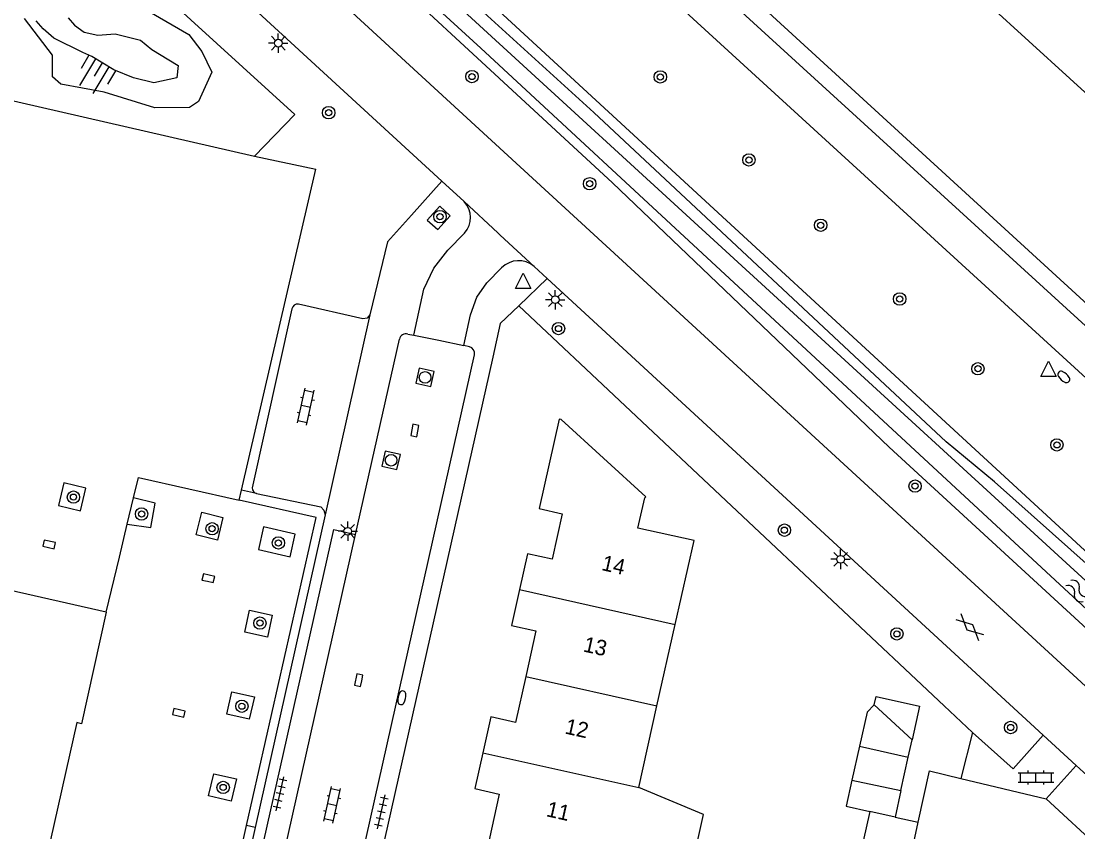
# Model space of a CAD drawing. Extents: x 128000 to 131008, y 398996 to 402500.
# Drawn here: x 129192.9 to 129261.2, y 399197.5 to 399249.9 of the extents above; entities that cross this region are included whole.
import ezdxf

# ---------------------------------------------------------------- set-up
doc = ezdxf.new("R2010")
doc.units = 0
for name, color, linetype in [('gg-afsc-hekwerk', 7, 'Continuous'), ('gg-anno-huisnummerreeks BGT', 7, 'Continuous'), ('gg-bbg-bijgebouw', 7, 'Continuous'), ('gg-bbg-gedigitaliseerde bebouwing', 7, 'Continuous'), ('gg-bbg-hoofdgebouw', 7, 'Continuous'), ('gg-bbg-luifel en loopbrug', 7, 'Continuous'), ('gg-bbg-tussenscheiding', 7, 'Continuous'), ('gg-knt-BGT kruinlijn', 7, 'Continuous'), ('gg-knt-bovenkant onderkant talud', 7, 'Continuous'), ('gg-knt-verharding', 7, 'Continuous'), ('gg-knt-verharding nz', 7, 'Continuous'), ('gg-kntw-beschoeiing', 7, 'Continuous'), ('gg-kntw-bovenkant insteek waterloop', 7, 'Continuous'), ('gg-kntw-waterlijn', 7, 'Continuous'), ('gt-grn-groengrens', 7, 'Continuous'), ('gt-symb-boom', 7, 'Continuous'), ('gt-symb-brandkraan', 7, 'Continuous'), ('gt-symb-gesloten verharding', 7, 'Continuous'), ('gt-symb-klinker verharding', 7, 'Continuous'), ('gt-symb-kolk', 7, 'Continuous'), ('gt-symb-lichtmast', 7, 'Continuous'), ('gt-symb-rioolschacht', 7, 'Continuous'), ('gt-symb-talud symbool', 7, 'Continuous'), ('gt-symb-tegel verharding', 7, 'Continuous'), ('gt-symb-waterafsluiter', 7, 'Continuous'), ('gt-symb-watersymbool', 7, 'Continuous')]:
    doc.layers.add(name, color=color, linetype=linetype)

# ---------------------------------------------------------------- blocks, each defined once
blk = doc.blocks.new('gt0-BOOM')
at = {"layer": 'gt-symb-boom'}
for radius in [0.4, 0.2]:
    blk.add_circle((0, 0), radius, dxfattribs=at)
blk = doc.blocks.new('gt0-BR')
at = {"layer": 'gt-symb-brandkraan'}
for centre, radius, start, end in [((-0.244, 0), 0.206, 107.56694, 252.43307), ((0.599, -2.664), 3, 106.89205, 107.56694), ((0, -0.691), 0.938, 73.10799, 106.89205), ((-0.599, -2.664), 3, 72.43309, 73.10799), ((0.244, 0), 0.206, 287.56695, 72.43309), ((0.599, 2.664), 3, 252.43307, 253.10797), ((0, 0.691), 0.938, 253.10797, 286.89206), ((-0.599, 2.664), 3, 286.89206, 287.56695)]:
    blk.add_arc(centre, radius, start, end, dxfattribs=at)
blk = doc.blocks.new('gt0-WAFSL')
at = {"layer": 'gt-symb-waterafsluiter'}
for p, q in [((-0.5, -0.333), (0, 0.667)), ((0, 0.667), (0.5, -0.333)), ((0.5, -0.333), (-0.5, -0.333))]:
    blk.add_line(p, q, dxfattribs=at)
blk = doc.blocks.new('gt0-GESVH1')
at = {"layer": 'gt-symb-gesloten verharding'}
for p, q in [((-0.992, -0.261), (0.008, 0.239)), ((0.008, -0.261), (-0.992, 0.239)), ((0.008, 0.239), (1.008, -0.261)), ((1.008, 0.239), (0.008, -0.261))]:
    blk.add_line(p, q, dxfattribs=at)
blk = doc.blocks.new('gt0-KL1')
at = {"layer": 'gt-symb-klinker verharding'}
for p, q in [((-1.15, 0.3), (1.15, 0.3)), ((-1, -0.3), (-1, 0.3)), ((-0.5, 0.3), (-0.5, 0.45)), ((0, -0.3), (0, 0.3)), ((0.5, 0.3), (0.5, 0.45)), ((1, -0.3), (1, 0.3)), ((-1.15, -0.3), (1.15, -0.3)), ((-0.5, -0.45), (-0.5, -0.3)), ((0.5, -0.45), (0.5, -0.3))]:
    blk.add_line(p, q, dxfattribs=at)
blk = doc.blocks.new('gt0-WA')
at = {"layer": 'gt-symb-watersymbool'}
for centre, start, end in [((-0.323, 0.022), 28.07249, 151.92751), ((0.427, 0.422), 208.07248, 331.92751), ((-0.323, -0.428), 28.07249, 151.92751), ((0.427, -0.028), 208.07248, 331.92751)]:
    blk.add_arc(centre, 0.425, start, end, dxfattribs=at)
blk = doc.blocks.new('gt0-LMAST')
at = {"layer": 'gt-symb-lichtmast'}
for p, q in [((-0.182, 0.173), (-0.447, 0.438)), ((-0.005, 0.246), (-0.005, 0.621)), ((0.172, 0.173), (0.437, 0.438)), ((-0.255, -0.004), (-0.63, -0.004)), ((-0.182, -0.181), (-0.447, -0.446)), ((-0.005, -0.254), (-0.005, -0.629)), ((0.437, -0.446), (0.172, -0.181)), ((0.245, -0.004), (0.62, -0.004))]:
    blk.add_line(p, q, dxfattribs=at)
blk.add_circle((-0.005, -0.004), 0.25, dxfattribs=at)
blk = doc.blocks.new('gt0-TEG1')
at = {"layer": 'gt-symb-tegel verharding'}
for p, q in [((-1.125, 0), (1.125, 0)), ((-0.9, -0.25), (-0.9, 0.25)), ((-0.45, -0.25), (-0.45, 0.25)), ((0, -0.25), (0, 0.25)), ((0.45, -0.25), (0.45, 0.25)), ((0.9, -0.25), (0.9, 0.25))]:
    blk.add_line(p, q, dxfattribs=at)
blk = doc.blocks.new('gt0-RS')
at = {"layer": 'gt-symb-rioolschacht'}
blk.add_lwpolyline([(-0.5, -0.5), (0.5, -0.5), (0.5, 0.5), (-0.5, 0.5)], close=True, dxfattribs=at)
blk.add_circle((0, 0), 0.375, dxfattribs=at)
blk = doc.blocks.new('gt0-KOLK')
at = {"layer": 'gt-symb-kolk'}
blk.add_lwpolyline([(0, 0), (0.375, 0), (0.375, 0.4), (-0.375, 0.4), (-0.375, 0), (0, 0)], dxfattribs=at)
blk = doc.blocks.new('gt0-TALUD_1')
at = {"layer": 'gt-symb-talud symbool'}
for p, q in [((-1, -1), (-1, 0)), ((-0.5, -2), (-0.5, 0)), ((0.5, -2), (0.5, 0)), ((1, -1), (1, 0)), ((0, -1), (0, 0))]:
    blk.add_line(p, q, dxfattribs=at)

msp = doc.modelspace()

# ---------------------------------------------------------------- linework, layer by layer
at = {"layer": 'gg-afsc-hekwerk'}
for p, q in [((129181.894, 399247.112), (129207.999, 399241.136)), ((129207.999, 399241.136), (129211.962, 399240.299)), ((129207.167, 399219.56), (129211.962, 399240.299)), ((129207.017, 399218.911), (129207.167, 399219.56)), ((129199.777, 399217.365), (129200.18, 399219.052)), ((129199.265, 399215.219), (129199.777, 399217.365)), ((129198.42, 399211.681), (129199.265, 399215.219)), ((129253.664, 399200.935), (129259.187, 399199.611)), ((129259.187, 399199.611), (129273.906, 399186.036)), ((129207.082, 399196.058), (129207.493, 399197.88))]:
    msp.add_line(p, q, dxfattribs=at)
for points in [[(129186.463, 399262.366), (129187.296, 399265.035), (129210.601, 399243.825), (129207.999, 399241.136)], [(129200.18, 399219.052), (129200.495, 399220.372), (129207.017, 399218.911)], [(129207.493, 399197.88), (129211.996, 399217.796), (129207.017, 399218.911)], [(129250.915, 399198.095), (129251.64, 399201.42), (129253.664, 399200.935)]]:
    msp.add_lwpolyline(points, dxfattribs=at)
at = {"layer": 'gg-bbg-bijgebouw'}
for p, q in [((129250.52, 399203.431), (129248.07, 399205.68)), ((129250.275, 399202.311), (129250.52, 399203.431)), ((129247.125, 399203.02), (129246.63, 399200.82)), ((129249.8, 399200.14), (129250.275, 399202.311)), ((129246.63, 399200.82), (129249.8, 399200.14))]:
    msp.add_line(p, q, dxfattribs=at)
msp.add_lwpolyline([(129248.07, 399205.68), (129247.62, 399205.22), (129247.125, 399203.02)], dxfattribs=at)
at = {"layer": 'gg-bbg-gedigitaliseerde bebouwing'}
msp.add_lwpolyline([(129235.025, 399193.947), (129235.928, 399193.645), (129237.038, 399198.592), (129232.845, 399200.348)], dxfattribs=at)
at = {"layer": 'gg-bbg-hoofdgebouw'}
for p, q in [((129236.42, 399216.291), (129232.778, 399217.106)), ((129235.207, 399210.881), (129236.42, 399216.291)), ((129234.025, 399205.611), (129235.207, 399210.881)), ((129232.845, 399200.348), (129234.025, 399205.611))]:
    msp.add_line(p, q, dxfattribs=at)
for points in [[(129227.827, 399224.12), (129227.71, 399224.146), (129226.415, 399218.359), (129227.903, 399218.026)], [(129232.778, 399217.106), (129233.246, 399219.063), (129233.305, 399219.13), (129227.827, 399224.12)], [(129227.903, 399218.026), (129227.24, 399215.09), (129225.66, 399215.451), (129225.139, 399213.129)], [(129198.42, 399211.681), (129178.15, 399216.251), (129177.16, 399211.85), (129175.21, 399212.29), (129175.61, 399214.06)], [(129225.139, 399213.129), (129224.62, 399210.82), (129226.2, 399210.461), (129225.536, 399207.506)], [(129198.42, 399211.681), (129196.811, 399204.451), (129196.51, 399204.55), (129192.63, 399187.27), (129191.775, 399187.475)], [(129225.536, 399207.506), (129224.871, 399204.55), (129223.29, 399204.911), (129222.77, 399202.591)], [(129222.77, 399202.591), (129222.25, 399200.27), (129223.83, 399199.921), (129223.165, 399196.961)]]:
    msp.add_lwpolyline(points, dxfattribs=at)
at = {"layer": 'gg-bbg-luifel en loopbrug'}
for p, q in [((129251.005, 399205.595), (129250.52, 399203.431)), ((129249.8, 399200.14), (129249.417, 399198.431)), ((129247.78, 399198.798), (129247.35, 399196.88)), ((129249.417, 399198.431), (129247.78, 399198.798)), ((129249.417, 399198.431), (129250.915, 399198.095)), ((129250.5, 399196.19), (129250.915, 399198.095))]:
    msp.add_line(p, q, dxfattribs=at)
for points in [[(129248.07, 399205.68), (129248.192, 399206.225), (129251.005, 399205.595)], [(129246.63, 399200.82), (129246.253, 399199.14), (129247.78, 399198.798)]]:
    msp.add_lwpolyline(points, dxfattribs=at)
at = {"layer": 'gg-bbg-tussenscheiding'}
for p, q in [((129225.139, 399213.129), (129235.207, 399210.881)), ((129225.536, 399207.506), (129234.025, 399205.611)), ((129247.125, 399203.02), (129250.275, 399202.311)), ((129222.77, 399202.591), (129232.845, 399200.348))]:
    msp.add_line(p, q, dxfattribs=at)
at = {"layer": 'gg-knt-BGT kruinlijn'}
msp.add_line((129194.582, 399288.203), (129289.58, 399201.37), dxfattribs=at)
at = {"layer": 'gg-knt-bovenkant onderkant talud'}
for points in [[(129201.184, 399250.486), (129203.753, 399248.989), (129204.59, 399247.903), (129205.238, 399246.556), (129204.39, 399244.675), (129203.806, 399244.282), (129201.567, 399244.258), (129198.283, 399245.259), (129195.48, 399245.788), (129194.93, 399246.25), (129194.929, 399247.654), (129193.136, 399250.023)], [(129195.954, 399250.072), (129196.368, 399249.607), (129196.989, 399249.15), (129197.862, 399248.946), (129198.996, 399249.048), (129200.625, 399248.636), (129201.365, 399248.021), (129202.466, 399247.347), (129203.063, 399247.002), (129202.984, 399246.185), (129201.496, 399245.864), (129200.173, 399246.189), (129198.909, 399246.72), (129197.493, 399247.574), (129196.901, 399247.838), (129195.026, 399248.753), (129194.326, 399249.363), (129193.888, 399249.888)]]:
    msp.add_lwpolyline(points, dxfattribs=at)
at = {"layer": 'gg-knt-verharding'}
for p, q in [((129308.046, 399164.329), (129167.116, 399293.787)), ((129220.11, 399239.51), (129178.906, 399277.376)), ((129220.11, 399239.51), (129218.146, 399237.322)), ((129220.11, 399239.51), (129221.547, 399238.2)), ((129221.547, 399238.2), (129223.726, 399236.179)), ((129223.89, 399236.028), (129223.726, 399236.179)), ((129223.89, 399236.028), (129226.079, 399233.998)), ((129226.93, 399233.221), (129226.079, 399233.998)), ((129226.93, 399233.221), (129225.091, 399231.473)), ((129226.93, 399233.221), (129259.001, 399203.724)), ((129210.41, 399231.271), (129207.843, 399219.71)), ((129215.458, 399230.892), (129212.56, 399217.96)), ((129217.91, 399229.64), (129218.296, 399229.561)), ((129218.296, 399229.561), (129219.922, 399229.25)), ((129214.679, 399217.35), (129217.37, 399229.32)), ((129219.922, 399229.25), (129221.526, 399228.897)), ((129221.9, 399228.82), (129221.526, 399228.897)), ((129205.635, 399154.481), (129222.231, 399228.29)), ((129223.401, 399228.152), (129215.503, 399192.988)), ((129212.56, 399217.96), (129208.04, 399197.757)), ((129214.532, 399216.694), (129214.679, 399217.35)), ((129207.207, 399184.114), (129214.532, 399216.694)), ((129254.42, 399203.907), (129253.664, 399200.935)), ((129259.001, 399203.724), (129261.125, 399201.77)), ((129259.187, 399199.611), (129261.125, 399201.77)), ((129261.125, 399201.77), (129275.938, 399188.146)), ((129208.04, 399197.757), (129207.632, 399195.934))]:
    msp.add_line(p, q, dxfattribs=at)
for points in [[(129219.176, 399237.002), (129219.86, 399236.396), (129220.661, 399237.287), (129219.977, 399237.893), (129219.176, 399237.002)], [(129218.146, 399237.322), (129216.6, 399235.6), (129215.458, 399230.892)], [(129218.296, 399229.561), (129218.95, 399232.53), (129219.591, 399233.9), (129220.51, 399235.07), (129221.581, 399236.16)], [(129221.526, 399228.897), (129221.96, 399230.88), (129222.38, 399232.03), (129223.03, 399232.94), (129223.981, 399233.911)], [(129215.458, 399230.892), (129215.276, 399230.677), (129215, 399230.62), (129210.85, 399231.58)], [(129225.091, 399231.473), (129223.89, 399230.33), (129223.401, 399228.152)], [(129195.667, 399220.031), (129195.321, 399218.571), (129196.744, 399218.224), (129197.1, 399219.681), (129195.667, 399220.031)], [(129208.14, 399219.34), (129212.28, 399218.47), (129212.494, 399218.255), (129212.56, 399217.96)], [(129199.777, 399217.365), (129201.288, 399217.142), (129201.578, 399218.718), (129200.18, 399219.052)], [(129204.231, 399216.669), (129204.596, 399218.124), (129205.96, 399217.782), (129205.61, 399216.323), (129204.231, 399216.669)], [(129208.586, 399217.182), (129208.254, 399215.719), (129210.304, 399215.256), (129210.634, 399216.719), (129208.586, 399217.182)], [(129208.834, 399210.049), (129207.368, 399210.369), (129207.682, 399211.794), (129209.147, 399211.472), (129208.834, 399210.049)], [(129207.666, 399204.754), (129206.202, 399205.082), (129206.536, 399206.526), (129208, 399206.198), (129207.666, 399204.754)], [(129259.001, 399203.724), (129257.048, 399201.554), (129254.42, 399203.907)], [(129206.497, 399199.459), (129205.036, 399199.797), (129205.368, 399201.233), (129206.832, 399200.905), (129206.497, 399199.459)]]:
    msp.add_lwpolyline(points, dxfattribs=at)
for centre, radius, start, end in [((129220.497, 399237.162), 1.477, 317.25491, 44.65477), ((129225.075, 399232.874), 1.507, 48.21585, 136.53332), ((129210.799, 399231.185), 0.398, 82.61288, 167.54576), ((129217.806, 399229.199), 0.453, 76.77723, 164.5241), ((129221.781, 399228.378), 0.458, 348.98762, 74.98427), ((129208.232, 399219.718), 0.389, 181.19464, 256.31357)]:
    msp.add_arc(centre, radius, start, end, dxfattribs=at)
at = {"layer": 'gg-knt-verharding nz'}
msp.add_lwpolyline([(129207.207, 399184.114), (129205.802, 399184.432), (129213.134, 399217.009), (129214.532, 399216.694)], dxfattribs=at)
at = {"layer": 'gg-kntw-beschoeiing'}
for points in [[(129178.589, 399310.417), (129179.181, 399309.86), (129179.34, 399307.04), (129291.41, 399204.53), (129294.4, 399204.71), (129298.46, 399209.23), (129297.84, 399212.39)], [(129262.6, 399271.8), (129252.48, 399260.57), (129252.76, 399253.4), (129297.84, 399212.39)]]:
    msp.add_lwpolyline(points, dxfattribs=at)
at = {"layer": 'gg-kntw-bovenkant insteek waterloop'}
for points in [[(129169.88, 399298.472), (129168.444, 399296.889), (129186.471, 399280.376), (129209.453, 399259.453), (129231.157, 399239.402), (129249.041, 399222.342), (129266.36, 399206.408), (129299.365, 399176.334), (129309.532, 399167.163), (129310.197, 399167.111), (129311.068, 399167.827)], [(129311.068, 399167.827), (129310.762, 399168.595), (129309.946, 399169.772), (129307.085, 399172.794), (129298.604, 399180.787), (129283.788, 399194.261), (129261.972, 399214.651), (129255.841, 399220.082), (129252.715, 399222.679), (129229.939, 399243.96), (129200.778, 399270.472), (129176.52, 399292.779), (129169.88, 399298.472)]]:
    msp.add_lwpolyline(points, dxfattribs=at)
at = {"layer": 'gg-kntw-waterlijn'}
msp.add_lwpolyline([(129170.255, 399297.483), (129186.806, 399282.295), (129244.91, 399229.113), (129258.403, 399216.763), (129279.274, 399197.659), (129301.253, 399177.248), (129309.887, 399168.945), (129309.12, 399168.148), (129303.017, 399173.773), (129284.619, 399190.732), (129222.644, 399248.108), (129202.086, 399266.869), (129181.856, 399285.332), (129169.545, 399296.753), (129170.255, 399297.483)], dxfattribs=at)
at = {"layer": 'gt-grn-groengrens'}
for p, q in [((129225.091, 399231.473), (129252.592, 399205.625)), ((129208.14, 399219.34), (129207.167, 399219.56)), ((129252.592, 399205.625), (129254.42, 399203.907)), ((129208.04, 399197.757), (129207.493, 399197.88))]:
    msp.add_line(p, q, dxfattribs=at)
for points in [[(129170.557, 399299.262), (129221.623, 399252.548), (129264.404, 399213.153), (129310.733, 399169.901), (129311.691, 399168.339)], [(129299.776, 399210.629), (129299.321, 399207.994), (129295.15, 399203.762), (129290.843, 399203.615), (129203.993, 399282.849), (129196.211, 399289.985)]]:
    msp.add_lwpolyline(points, dxfattribs=at)

# ---------------------------------------------------------------- block references
at = {"layer": 'gt-symb-boom'}
for p in [(129222.063, 399246.277), (129234.241, 399246.253), (129212.798, 399243.942), (129239.97, 399240.889), (129229.673, 399239.354), (129219.995, 399237.225), (129244.609, 399236.67), (129249.718, 399231.906), (129227.658, 399229.995), (129254.776, 399227.398), (129259.885, 399222.48), (129250.711, 399219.816), (129196.295, 399219.105), (129200.7, 399218.015), (129205.26, 399217.062), (129242.265, 399216.969), (129209.545, 399216.144), (129208.354, 399210.966), (129249.535, 399210.267), (129207.183, 399205.596), (129256.892, 399204.22), (129205.975, 399200.345)]:
    msp.add_blockref('gt0-BOOM', p, dxfattribs=at)
at = {"layer": 'gt-symb-brandkraan'}
for p, rotation in [((129260.33, 399226.871), -42.44710185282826), ((129217.53, 399206.138), 77.35314650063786)]:
    msp.add_blockref('gt0-BR', p, dxfattribs=dict(at, rotation=rotation))
at = {"layer": 'gt-symb-gesloten verharding', "rotation": -42.60899614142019}
msp.add_blockref('gt0-GESVH1', (129254.257, 399210.712), dxfattribs=at)
at = {"layer": 'gt-symb-klinker verharding', "rotation": 77.40904938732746}
for p in [(129211.323, 399224.951), (129213.026, 399199.223)]:
    msp.add_blockref('gt0-KL1', p, dxfattribs=at)
at = {"layer": 'gt-symb-klinker verharding'}
msp.add_blockref('gt0-KL1', (129258.532, 399200.982), dxfattribs=at)
at = {"layer": 'gt-symb-kolk'}
for p, rotation in [((129218.564, 399223.37), 78.86988891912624), ((129194.68, 399215.856), -12.827123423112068), ((129204.971, 399213.665), -12.827123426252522), ((129214.934, 399207.243), 78.70129979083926), ((129203.063, 399204.975), -12.827123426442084)]:
    msp.add_blockref('gt0-KOLK', p, dxfattribs=dict(at, rotation=rotation))
at = {"layer": 'gt-symb-lichtmast'}
for p in [(129209.546, 399248.439), (129227.451, 399231.863), (129214.036, 399216.903), (129245.906, 399215.089)]:
    msp.add_blockref('gt0-LMAST', p, dxfattribs=at)
at = {"layer": 'gt-symb-rioolschacht'}
for p, rotation in [((129219.031, 399226.839), 77.40904938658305), ((129216.834, 399221.487), 77.40904938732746)]:
    msp.add_blockref('gt0-RS', p, dxfattribs=dict(at, rotation=rotation))
at = {"layer": 'gt-symb-talud symbool', "xscale": 1.000012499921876, "yscale": 1.0000124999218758, "rotation": -31.130799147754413}
msp.add_blockref('gt0-TALUD_1', (129198.177, 399247.161), dxfattribs=at)
at = {"layer": 'gt-symb-tegel verharding'}
for p, rotation in [((129209.651, 399199.942), 77.35314650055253), ((129216.199, 399198.77), 77.40904938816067)]:
    msp.add_blockref('gt0-TEG1', p, dxfattribs=dict(at, rotation=rotation))
at = {"layer": 'gt-symb-waterafsluiter'}
for p in [(129225.369, 399232.91), (129259.34, 399227.228)]:
    msp.add_blockref('gt0-WAFSL', p, dxfattribs=at)
at = {"layer": 'gt-symb-watersymbool', "rotation": -42.60899614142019}
msp.add_blockref('gt0-WA', (129261.137, 399213.076), dxfattribs=at)

# ---------------------------------------------------------------- texts
at = {"layer": 'gg-anno-huisnummerreeks BGT'}
for s, rotation, p in [('14', 347.3, (129230.388, 399214.399)), ('13', 347.4, (129229.208, 399209.14)), ('12', 347.4, (129228.016, 399203.839)), ('11', 347.4, (129226.814, 399198.495))]:
    msp.add_text(s, height=1, rotation=rotation, dxfattribs=at).set_placement(p)

doc.saveas('drawing.dxf')
